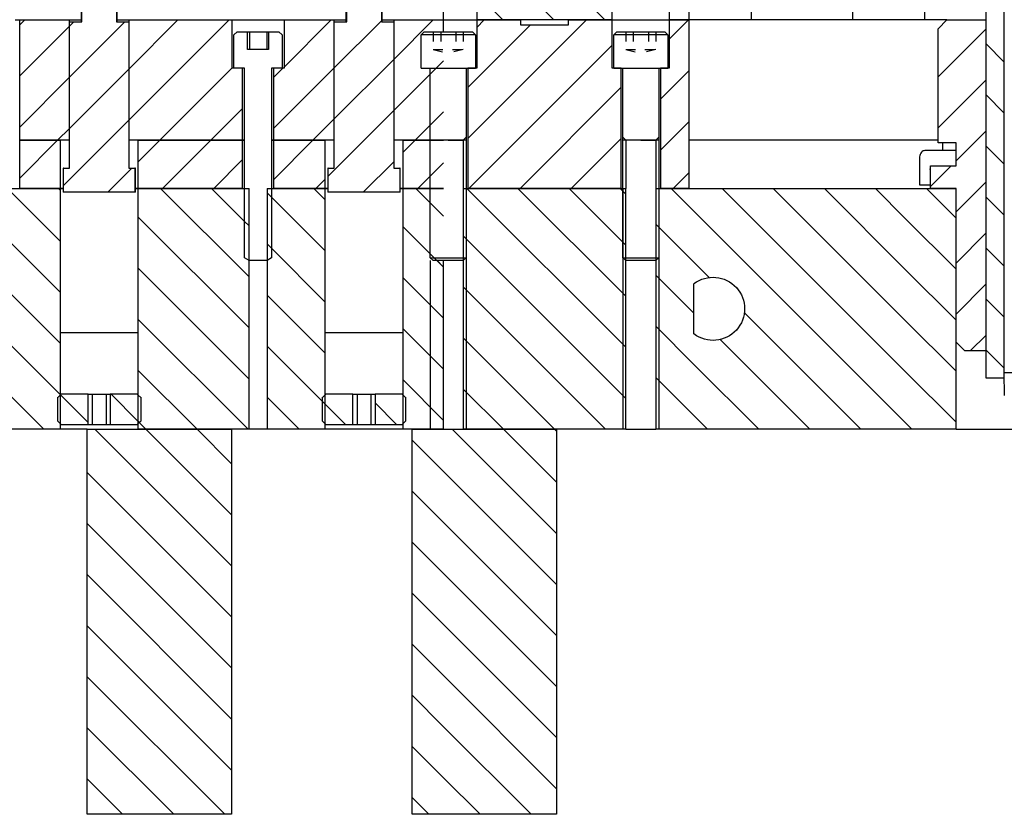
# Model space of a CAD drawing. Header units: inches. Extents: x 3 to 351, y 4 to 271.
# Tile 421 of 530: x 309 to 319, y 111 to 119. Entities that reach past the tile are written whole.
import ezdxf

# ---------------------------------------------------------------- set-up
doc = ezdxf.new("R2010")
doc.units = ezdxf.units.IN
doc.header["$LTSCALE"] = 0.5
doc.header["$MEASUREMENT"] = 0
doc.linetypes.add('HIDDEN', pattern=[0.225, 0.15, -0.075])
doc.layers.add('MFB', color=7, linetype='Continuous')

msp = doc.modelspace()

# ---------------------------------------------------------------- linework, layer by layer
at = {"layer": 'MFB', "color": 9, "linetype": 'Continuous'}
for p, q in [((315.938, 122.412), (315.938, 119.064)), ((315.064, 119.064), (313.641, 120.487)), ((315.064, 119.064), (313.641, 120.487)), ((314.533, 119.064), (313.641, 119.957)), ((314.533, 119.064), (313.641, 119.957)), ((313.734, 119.564), (313.734, 119.064)), ((315.141, 119.064), (315.141, 119.564)), ((315.734, 119.564), (315.734, 119.064)), ((309.625, 119.294), (309.625, 119.044)), ((309.633, 119.044), (309.633, 119.294)), ((309.993, 119.294), (309.993, 119.044)), ((310, 119.044), (310, 119.294)), ((312.375, 119.294), (312.375, 119.044)), ((312.383, 119.044), (312.383, 119.294)), ((312.743, 119.294), (312.743, 119.044)), ((312.75, 119.044), (312.75, 119.294)), ((314.003, 119.064), (313.734, 119.333)), ((314.003, 119.064), (313.734, 119.333)), ((313.389, 119.064), (313.389, 119.189)), ((316.588, 119.064), (316.588, 119.162)), ((317.638, 119.162), (317.638, 119.064)), ((318.388, 119.064), (318.388, 119.162)), ((309.04, 119.064), (308.988, 119.012)), ((309.04, 119.064), (308.988, 119.012)), ((308.988, 117.814), (308.988, 119.064)), ((308.988, 119.064), (309.504, 119.064)), ((309.504, 119.064), (309.57, 119.064)), ((309.504, 117.814), (309.504, 119.064)), ((310.08, 119.044), (309.504, 118.468)), ((309.55, 119.044), (309.504, 118.999)), ((310.08, 119.044), (309.504, 118.468)), ((309.55, 119.044), (309.504, 118.999)), ((309.504, 117.524), (309.504, 119.044)), ((309.504, 119.044), (309.633, 119.044)), ((309.993, 119.044), (310.121, 119.044)), ((310.055, 119.064), (310.121, 119.064)), ((311.161, 119.064), (310.121, 118.024)), ((310.63, 119.064), (310.121, 118.554)), ((311.161, 119.064), (310.121, 118.024)), ((310.63, 119.064), (310.121, 118.554)), ((310.121, 119.064), (310.121, 117.814)), ((310.121, 119.064), (311.193, 119.064)), ((310.121, 119.044), (310.121, 117.524)), ((311.193, 118.564), (311.193, 119.064)), ((311.193, 119.064), (311.732, 119.064)), ((312.221, 119.064), (311.732, 118.574)), ((312.221, 119.064), (311.732, 118.574)), ((311.732, 119.064), (311.732, 118.564)), ((311.732, 119.064), (312.254, 119.064)), ((312.254, 119.064), (312.32, 119.064)), ((312.254, 117.814), (312.254, 119.064)), ((312.743, 119.055), (312.254, 118.567)), ((312.743, 119.055), (312.254, 118.567)), ((312.254, 117.524), (312.254, 119.044)), ((312.254, 119.044), (312.383, 119.044)), ((312.743, 119.044), (312.871, 119.044)), ((312.805, 119.064), (312.871, 119.064)), ((313.282, 119.064), (312.871, 118.652)), ((313.282, 119.064), (312.871, 118.652)), ((312.871, 119.064), (312.871, 117.814)), ((312.871, 119.064), (313.389, 119.064)), ((312.871, 119.044), (312.871, 117.524)), ((313.389, 119.064), (313.734, 119.064)), ((313.389, 119.064), (313.734, 119.064)), ((313.389, 118.939), (313.389, 119.064)), ((314.873, 119.064), (313.641, 117.832)), ((314.873, 119.064), (313.641, 117.832)), ((313.812, 119.064), (313.734, 118.986)), ((313.812, 119.064), (313.734, 118.986)), ((315.141, 119.064), (313.734, 119.064)), ((313.734, 119.064), (313.734, 118.564)), ((313.734, 119.064), (314.188, 119.064)), ((314.188, 119.064), (314.188, 119.014)), ((314.688, 119.014), (314.688, 119.064)), ((314.688, 119.064), (315.141, 119.064)), ((315.141, 119.064), (315.734, 119.064)), ((315.141, 119.064), (315.734, 119.064)), ((315.141, 118.564), (315.141, 119.064)), ((315.934, 119.064), (315.734, 118.865)), ((315.934, 119.064), (315.734, 118.865)), ((315.938, 119.064), (315.734, 119.064)), ((315.734, 119.064), (315.734, 118.564)), ((315.734, 119.064), (315.938, 119.064)), ((318.617, 119.064), (315.938, 119.064)), ((315.938, 119.064), (315.938, 117.314)), ((309.504, 118.999), (308.988, 118.482)), ((309.504, 118.999), (308.988, 118.482)), ((314.293, 119.014), (313.641, 118.362)), ((314.293, 119.014), (313.641, 118.362)), ((314.188, 119.014), (314.688, 119.014)), ((315.141, 118.801), (313.653, 117.314)), ((315.141, 118.801), (313.653, 117.314)), ((312.871, 118.652), (312.254, 118.036)), ((312.871, 118.652), (312.254, 118.036)), ((313.389, 118.64), (312.871, 118.122)), ((310.121, 118.554), (309.504, 117.938)), ((310.121, 118.554), (309.504, 117.938)), ((311.193, 118.566), (310.441, 117.814)), ((311.193, 118.566), (310.441, 117.814)), ((311.302, 118.564), (311.193, 118.564)), ((311.302, 117.814), (311.302, 118.564)), ((312.254, 118.567), (311.623, 117.935)), ((312.254, 118.567), (311.623, 117.935)), ((311.721, 118.564), (311.623, 118.465)), ((311.721, 118.564), (311.623, 118.465)), ((311.623, 118.564), (311.623, 117.814)), ((311.732, 118.564), (311.623, 118.564)), ((313.641, 118.564), (313.641, 117.314)), ((313.734, 118.564), (313.641, 118.564)), ((315.234, 118.564), (315.141, 118.564)), ((315.234, 117.314), (315.234, 118.564)), ((315.641, 118.564), (315.641, 117.314)), ((315.734, 118.564), (315.641, 118.564)), ((315.938, 118.537), (315.641, 118.241)), ((315.938, 118.537), (315.641, 118.241)), ((309.504, 118.468), (308.988, 117.951)), ((309.504, 118.468), (308.988, 117.951)), ((313.25, 118.502), (312.871, 118.122)), ((315.234, 118.365), (314.184, 117.314)), ((315.234, 118.365), (314.184, 117.314)), ((311.302, 118.145), (310.971, 117.814)), ((311.302, 118.145), (310.971, 117.814)), ((312.871, 118.122), (312.191, 117.443)), ((312.871, 118.122), (312.191, 117.443)), ((310.121, 118.024), (309.441, 117.344)), ((310.121, 118.024), (309.441, 117.344)), ((312.254, 118.036), (312.032, 117.814)), ((312.254, 118.036), (312.032, 117.814)), ((313.389, 118.11), (313.093, 117.814)), ((309.504, 117.938), (309.38, 117.814)), ((309.504, 117.938), (309.38, 117.814)), ((313.25, 117.971), (313.093, 117.814)), ((315.938, 118.007), (315.641, 117.71)), ((315.938, 118.007), (315.641, 117.71)), ((315.234, 117.834), (314.714, 117.314)), ((315.234, 117.834), (314.714, 117.314)), ((309.38, 117.814), (308.988, 117.421)), ((309.38, 117.814), (308.988, 117.421)), ((308.988, 117.314), (308.988, 117.814)), ((308.988, 117.814), (309.41, 117.814)), ((309.504, 117.814), (308.988, 117.814)), ((309.41, 117.314), (309.41, 117.814)), ((309.5, 117.814), (309.5, 117.524)), ((311.302, 117.814), (310.121, 117.814)), ((310.125, 117.524), (310.125, 117.814)), ((310.441, 117.814), (310.215, 117.588)), ((310.441, 117.814), (310.215, 117.588)), ((310.215, 117.814), (310.215, 117.314)), ((310.215, 117.814), (311.302, 117.814)), ((310.971, 117.814), (310.471, 117.314)), ((310.971, 117.814), (310.471, 117.314)), ((311.302, 117.314), (311.302, 117.814)), ((311.323, 117.814), (311.302, 117.814)), ((311.302, 117.814), (311.323, 117.814)), ((311.623, 117.814), (311.602, 117.814)), ((311.602, 117.814), (311.623, 117.814)), ((312.032, 117.814), (311.623, 117.404)), ((312.032, 117.814), (311.623, 117.404)), ((311.623, 117.814), (311.623, 117.314)), ((311.623, 117.814), (312.16, 117.814)), ((312.254, 117.814), (311.623, 117.814)), ((312.16, 117.314), (312.16, 117.814)), ((312.25, 117.814), (312.25, 117.524)), ((313.389, 117.814), (312.871, 117.814)), ((312.875, 117.524), (312.875, 117.814)), ((313.093, 117.814), (312.965, 117.687)), ((313.093, 117.814), (312.965, 117.687)), ((312.965, 117.814), (312.965, 117.314)), ((312.965, 117.814), (313.389, 117.814)), ((318.525, 117.814), (315.938, 117.814)), ((318.525, 117.814), (315.938, 117.814)), ((311.302, 117.615), (311.002, 117.314)), ((311.302, 117.615), (311.002, 117.314)), ((309.438, 117.524), (309.438, 117.274)), ((309.441, 117.524), (309.438, 117.524)), ((309.441, 117.274), (309.441, 117.524)), ((309.441, 117.524), (309.504, 117.524)), ((310.151, 117.524), (309.901, 117.274)), ((310.151, 117.524), (309.901, 117.274)), ((310.121, 117.524), (310.184, 117.524)), ((310.184, 117.524), (310.184, 117.274)), ((310.188, 117.524), (310.184, 117.524)), ((310.188, 117.274), (310.188, 117.524)), ((312.188, 117.524), (312.188, 117.274)), ((312.191, 117.524), (312.188, 117.524)), ((312.191, 117.274), (312.191, 117.524)), ((312.191, 117.524), (312.254, 117.524)), ((312.871, 117.592), (312.553, 117.274)), ((312.871, 117.592), (312.553, 117.274)), ((312.871, 117.524), (312.934, 117.524)), ((312.934, 117.524), (312.934, 117.274)), ((312.938, 117.524), (312.934, 117.524)), ((312.938, 117.274), (312.938, 117.524)), ((313.389, 117.58), (313.123, 117.314)), ((312.16, 117.411), (312.062, 117.314)), ((312.16, 117.411), (312.062, 117.314)), ((313.25, 117.441), (313.123, 117.314)), ((315.938, 117.477), (315.775, 117.314)), ((315.938, 117.477), (315.775, 117.314)), ((309.41, 117.314), (308.988, 117.314)), ((309.438, 117.314), (309.41, 117.314)), ((310.215, 117.314), (310.188, 117.314)), ((311.302, 117.314), (310.215, 117.314)), ((312.16, 117.314), (311.623, 117.314)), ((312.188, 117.314), (312.16, 117.314)), ((312.965, 117.314), (312.938, 117.314)), ((313.389, 117.314), (312.965, 117.314)), ((315.234, 117.314), (313.641, 117.314)), ((315.938, 117.314), (315.641, 117.314)), ((310.188, 117.274), (309.438, 117.274)), ((312.938, 117.274), (312.188, 117.274)), ((309.688, 110.814), (309.688, 114.814)), ((309.688, 114.814), (311.188, 114.814)), ((311.188, 113.394), (309.768, 114.814)), ((311.188, 113.394), (309.768, 114.814)), ((311.188, 113.925), (310.298, 114.814)), ((311.188, 113.925), (310.298, 114.814)), ((311.188, 114.455), (310.828, 114.814)), ((311.188, 114.455), (310.828, 114.814)), ((311.188, 114.814), (311.188, 110.814)), ((313.063, 110.814), (313.063, 114.814)), ((313.063, 114.814), (313.389, 114.814)), ((313.389, 114.814), (314.563, 114.814)), ((314.563, 113.732), (313.48, 114.814)), ((314.563, 113.732), (313.48, 114.814)), ((314.563, 114.262), (314.01, 114.814)), ((314.563, 114.262), (314.01, 114.814)), ((314.563, 114.792), (314.541, 114.814)), ((314.563, 114.792), (314.541, 114.814)), ((314.563, 114.814), (314.563, 110.814)), ((313.389, 114.375), (313.063, 114.701)), ((313.389, 114.375), (313.063, 114.701)), ((311.188, 112.864), (309.688, 114.364)), ((311.188, 112.864), (309.688, 114.364)), ((314.563, 113.201), (313.389, 114.375)), ((314.563, 113.201), (313.389, 114.375)), ((313.389, 113.845), (313.063, 114.171)), ((313.389, 113.845), (313.063, 114.171)), ((311.188, 112.334), (309.688, 113.834)), ((311.188, 112.334), (309.688, 113.834)), ((314.563, 112.671), (313.389, 113.845)), ((314.563, 112.671), (313.389, 113.845)), ((313.389, 113.314), (313.063, 113.641)), ((313.389, 113.314), (313.063, 113.641)), ((311.188, 111.803), (309.688, 113.303)), ((311.188, 111.803), (309.688, 113.303)), ((314.563, 112.141), (313.389, 113.314)), ((314.563, 112.141), (313.389, 113.314)), ((313.389, 112.784), (313.063, 113.11)), ((313.389, 112.784), (313.063, 113.11)), ((311.188, 111.273), (309.688, 112.773)), ((311.188, 111.273), (309.688, 112.773)), ((314.563, 111.61), (313.389, 112.784)), ((314.563, 111.61), (313.389, 112.784)), ((313.389, 112.254), (313.063, 112.58)), ((313.389, 112.254), (313.063, 112.58)), ((311.116, 110.814), (309.688, 112.243)), ((311.116, 110.814), (309.688, 112.243)), ((314.563, 111.08), (313.389, 112.254)), ((314.563, 111.08), (313.389, 112.254)), ((313.389, 111.723), (313.063, 112.05)), ((313.389, 111.723), (313.063, 112.05)), ((310.586, 110.814), (309.688, 111.712)), ((310.586, 110.814), (309.688, 111.712)), ((314.298, 110.814), (313.389, 111.723)), ((314.298, 110.814), (313.389, 111.723)), ((313.389, 111.193), (313.063, 111.519)), ((313.389, 111.193), (313.063, 111.519)), ((310.055, 110.814), (309.688, 111.182)), ((310.055, 110.814), (309.688, 111.182)), ((313.768, 110.814), (313.389, 111.193)), ((313.768, 110.814), (313.389, 111.193)), ((313.237, 110.814), (313.063, 110.989)), ((313.237, 110.814), (313.063, 110.989)), ((311.188, 110.814), (309.688, 110.814)), ((313.389, 110.814), (313.063, 110.814)), ((314.563, 110.814), (313.389, 110.814))]:
    msp.add_line(p, q, dxfattribs=at)
at = {"layer": 'MFB', "color": 136, "linetype": 'Continuous'}
for p, q in [((319.213, 115.398), (319.213, 122.176)), ((318.525, 118.972), (318.617, 119.064)), ((318.525, 118.972), (318.617, 119.064)), ((318.617, 119.064), (319.025, 119.064)), ((318.617, 119.064), (319.025, 119.064)), ((319.025, 115.627), (319.025, 119.064)), ((319.025, 115.627), (319.025, 119.064)), ((319.025, 118.973), (318.525, 118.473)), ((319.025, 118.973), (318.525, 118.473)), ((319.025, 118.973), (318.525, 118.473)), ((319.025, 118.973), (318.525, 118.473)), ((318.525, 117.786), (318.525, 118.972)), ((318.525, 117.786), (318.525, 118.972)), ((319.025, 118.443), (318.525, 117.943)), ((319.025, 118.443), (318.525, 117.943)), ((319.025, 118.443), (318.525, 117.943)), ((319.025, 118.443), (318.525, 117.943)), ((319.025, 117.913), (318.713, 117.6)), ((319.025, 117.913), (318.713, 117.6)), ((319.025, 117.913), (318.713, 117.6)), ((319.025, 117.913), (318.713, 117.6)), ((318.713, 117.786), (318.525, 117.786)), ((318.713, 117.786), (318.525, 117.786)), ((318.713, 117.55), (318.713, 117.786)), ((318.713, 117.55), (318.713, 117.786)), ((318.662, 117.55), (318.446, 117.334)), ((318.662, 117.55), (318.446, 117.334)), ((318.662, 117.55), (318.446, 117.334)), ((318.662, 117.55), (318.446, 117.334)), ((318.446, 117.314), (318.446, 117.55)), ((318.446, 117.55), (318.713, 117.55)), ((318.446, 117.314), (318.446, 117.55)), ((318.446, 117.55), (318.713, 117.55)), ((318.713, 117.314), (318.446, 117.314)), ((318.713, 117.314), (318.446, 117.314)), ((319.025, 117.382), (318.713, 117.07)), ((319.025, 117.382), (318.713, 117.07)), ((319.025, 117.382), (318.713, 117.07)), ((319.025, 117.382), (318.713, 117.07)), ((318.713, 115.718), (318.713, 117.314)), ((318.713, 115.718), (318.713, 117.314)), ((319.025, 116.852), (318.713, 116.539)), ((319.025, 116.852), (318.713, 116.539)), ((319.025, 116.852), (318.713, 116.539)), ((319.025, 116.852), (318.713, 116.539)), ((319.025, 116.322), (318.713, 116.009)), ((319.025, 116.322), (318.713, 116.009)), ((319.025, 116.322), (318.713, 116.009)), ((319.025, 116.322), (318.713, 116.009)), ((319.025, 115.791), (318.86, 115.627)), ((319.025, 115.791), (318.86, 115.627)), ((319.025, 115.791), (318.86, 115.627)), ((319.025, 115.791), (318.86, 115.627)), ((318.804, 115.627), (318.713, 115.718)), ((318.804, 115.627), (318.713, 115.718)), ((319.025, 115.627), (318.804, 115.627)), ((319.025, 115.627), (318.804, 115.627)), ((319.214, 115.162), (319.213, 115.398)), ((320.963, 115.398), (319.213, 115.398))]:
    msp.add_line(p, q, dxfattribs=at)
at = {"layer": 'MFB', "color": 96, "linetype": 'Continuous'}
for p, q in [((319.025, 115.345), (319.025, 119.345)), ((319.025, 115.345), (319.025, 119.345)), ((319.213, 115.345), (319.213, 119.345)), ((319.213, 115.345), (319.213, 119.345)), ((319.213, 118.627), (319.025, 118.815)), ((319.213, 118.627), (319.025, 118.815)), ((319.213, 118.627), (319.025, 118.815)), ((319.213, 118.627), (319.025, 118.815)), ((319.213, 118.097), (319.025, 118.285)), ((319.213, 118.097), (319.025, 118.285)), ((319.213, 118.097), (319.025, 118.285)), ((319.213, 118.097), (319.025, 118.285)), ((319.213, 117.567), (319.025, 117.754)), ((319.213, 117.567), (319.025, 117.754)), ((319.213, 117.567), (319.025, 117.754)), ((319.213, 117.567), (319.025, 117.754)), ((318.446, 117.511), (318.443, 117.511)), ((318.446, 117.511), (318.443, 117.511)), ((319.213, 117.036), (319.025, 117.224)), ((319.213, 117.036), (319.025, 117.224)), ((319.213, 117.036), (319.025, 117.224)), ((319.213, 117.036), (319.025, 117.224)), ((319.213, 116.506), (319.025, 116.694)), ((319.213, 116.506), (319.025, 116.694)), ((319.213, 116.506), (319.025, 116.694)), ((319.213, 116.506), (319.025, 116.694)), ((319.213, 115.976), (319.025, 116.163)), ((319.213, 115.976), (319.025, 116.163)), ((319.213, 115.976), (319.025, 116.163)), ((319.213, 115.976), (319.025, 116.163)), ((310.215, 115.814), (309.41, 115.814)), ((312.965, 115.814), (312.16, 115.814)), ((319.213, 115.446), (319.025, 115.633)), ((319.213, 115.446), (319.025, 115.633)), ((319.213, 115.446), (319.025, 115.633)), ((319.213, 115.446), (319.025, 115.633)), ((319.213, 115.345), (319.025, 115.345)), ((319.213, 115.345), (319.025, 115.345)), ((319.213, 115.345), (319.213, 115.345)), ((319.213, 115.345), (319.213, 115.345))]:
    msp.add_line(p, q, dxfattribs=at)
at = {"layer": 'MFB', "color": 30, "linetype": 'Continuous'}
for p, q in [((308.938, 119.064), (308.988, 119.064)), ((308.938, 119.064), (308.988, 119.064)), ((309.57, 119.064), (309.625, 119.064)), ((310, 119.064), (310.055, 119.064)), ((312.32, 119.064), (312.375, 119.064)), ((312.75, 119.064), (312.805, 119.064)), ((309.41, 115.172), (309.378, 115.141)), ((309.411, 115.177), (309.41, 115.175)), ((309.414, 115.177), (309.41, 115.172)), ((309.698, 114.883), (309.41, 115.172)), ((309.698, 114.883), (309.41, 115.172)), ((309.414, 115.177), (309.411, 115.177)), ((309.698, 115.177), (309.414, 115.177)), ((309.698, 114.864), (309.698, 115.177)), ((309.698, 115.177), (309.74, 115.177)), ((309.74, 115.177), (309.74, 114.864)), ((309.74, 115.177), (309.885, 115.177)), ((309.885, 115.177), (309.885, 114.864)), ((309.885, 115.177), (309.927, 115.177)), ((309.927, 115.177), (309.927, 114.864)), ((310.211, 115.177), (309.927, 115.177)), ((310.215, 114.897), (309.936, 115.177)), ((310.215, 114.897), (309.936, 115.177)), ((310.214, 115.177), (310.211, 115.177)), ((310.215, 115.172), (310.211, 115.177)), ((310.215, 115.175), (310.214, 115.177)), ((310.247, 115.141), (310.215, 115.172)), ((312.16, 115.172), (312.128, 115.141)), ((312.164, 115.177), (312.16, 115.172)), ((312.161, 115.177), (312.16, 115.175)), ((312.164, 115.177), (312.161, 115.177)), ((312.448, 115.177), (312.164, 115.177)), ((312.448, 114.864), (312.448, 115.177)), ((312.448, 115.177), (312.49, 115.177)), ((312.49, 115.177), (312.49, 114.864)), ((312.49, 115.177), (312.635, 115.177)), ((312.635, 115.177), (312.635, 114.864)), ((312.635, 115.177), (312.677, 115.177)), ((312.961, 115.177), (312.677, 115.177)), ((312.677, 115.177), (312.677, 114.864)), ((312.965, 115.172), (312.961, 115.177)), ((312.964, 115.177), (312.961, 115.177)), ((312.965, 115.175), (312.964, 115.177)), ((312.997, 115.141), (312.965, 115.172)), ((309.378, 115.141), (309.375, 115.141)), ((309.378, 115.141), (309.378, 114.9)), ((310.25, 115.141), (310.247, 115.141)), ((310.247, 114.9), (310.247, 115.141)), ((312.128, 115.141), (312.125, 115.141)), ((312.128, 115.141), (312.128, 114.9)), ((312.16, 115.074), (312.128, 115.105)), ((312.16, 115.074), (312.128, 115.105)), ((312.369, 114.864), (312.16, 115.074)), ((312.369, 114.864), (312.16, 115.074)), ((312.9, 114.864), (312.677, 115.087)), ((312.9, 114.864), (312.677, 115.087)), ((312.997, 114.9), (312.997, 115.141)), ((313, 115.141), (312.997, 115.141)), ((309.378, 114.9), (309.375, 114.9)), ((309.378, 114.9), (309.41, 114.868)), ((309.41, 114.868), (309.414, 114.864)), ((309.41, 114.865), (309.411, 114.864)), ((309.414, 114.864), (309.411, 114.864)), ((309.414, 114.864), (309.698, 114.864)), ((309.698, 114.864), (309.74, 114.864)), ((309.74, 114.864), (309.885, 114.864)), ((309.885, 114.864), (309.927, 114.864)), ((309.927, 114.864), (310.211, 114.864)), ((310.211, 114.864), (310.215, 114.868)), ((310.214, 114.864), (310.211, 114.864)), ((310.214, 114.864), (310.215, 114.865)), ((310.215, 114.868), (310.247, 114.9)), ((310.23, 114.883), (310.215, 114.897)), ((310.23, 114.883), (310.215, 114.897)), ((310.25, 114.9), (310.247, 114.9)), ((312.128, 114.9), (312.125, 114.9)), ((312.128, 114.9), (312.16, 114.868)), ((312.16, 114.868), (312.164, 114.864)), ((312.16, 114.865), (312.161, 114.864)), ((312.164, 114.864), (312.161, 114.864)), ((312.164, 114.864), (312.448, 114.864)), ((312.448, 114.864), (312.49, 114.864)), ((312.49, 114.864), (312.635, 114.864)), ((312.635, 114.864), (312.677, 114.864)), ((312.677, 114.864), (312.961, 114.864)), ((312.961, 114.864), (312.965, 114.868)), ((312.964, 114.864), (312.961, 114.864)), ((312.964, 114.864), (312.965, 114.865)), ((312.965, 114.868), (312.997, 114.9)), ((313, 114.9), (312.997, 114.9))]:
    msp.add_line(p, q, dxfattribs=at)
at = {"layer": 'MFB', "color": 132, "linetype": 'Continuous'}
for p, q in [((311.211, 118.908), (311.246, 118.939)), ((311.211, 118.564), (311.211, 118.908)), ((311.246, 118.939), (311.354, 118.939)), ((311.354, 118.757), (311.354, 118.939)), ((311.354, 118.939), (311.372, 118.939)), ((311.372, 118.939), (311.372, 118.757)), ((311.372, 118.939), (311.553, 118.939)), ((311.553, 118.939), (311.553, 118.757)), ((311.553, 118.939), (311.571, 118.939)), ((311.571, 118.939), (311.571, 118.757)), ((311.571, 118.939), (311.679, 118.939)), ((311.679, 118.939), (311.714, 118.908)), ((311.714, 118.908), (311.714, 118.564)), ((313.156, 118.908), (313.188, 118.939)), ((313.719, 118.908), (313.156, 118.908)), ((313.156, 118.564), (313.156, 118.908)), ((313.188, 118.939), (313.688, 118.939)), ((313.688, 118.939), (313.719, 118.908)), ((313.719, 118.908), (313.719, 118.564)), ((315.156, 118.908), (315.188, 118.939)), ((315.719, 118.908), (315.156, 118.908)), ((315.156, 118.564), (315.156, 118.908)), ((315.188, 118.939), (315.688, 118.939)), ((315.688, 118.939), (315.719, 118.908)), ((315.719, 118.908), (315.719, 118.564)), ((311.571, 118.757), (311.354, 118.757)), ((311.323, 118.564), (311.211, 118.564)), ((311.323, 117.814), (311.323, 118.564)), ((311.714, 118.564), (311.602, 118.564)), ((311.602, 118.564), (311.602, 117.814)), ((313.156, 118.564), (313.719, 118.564)), ((313.25, 117.814), (313.25, 118.564)), ((313.625, 118.564), (313.625, 117.814)), ((315.156, 118.564), (315.719, 118.564)), ((315.25, 117.814), (315.25, 118.564)), ((315.625, 118.564), (315.625, 117.814)), ((311.323, 116.595), (311.323, 117.814)), ((311.602, 117.814), (311.602, 116.595)), ((313.625, 117.814), (313.25, 117.814)), ((313.25, 116.595), (313.25, 117.814)), ((313.625, 117.814), (313.625, 116.595)), ((315.625, 117.814), (315.25, 117.814)), ((315.25, 116.595), (315.25, 117.814)), ((315.625, 117.814), (315.625, 116.595)), ((318.572, 117.786), (318.572, 117.708)), ((318.572, 117.786), (318.572, 117.708)), ((311.369, 116.564), (311.323, 116.595)), ((311.602, 116.595), (311.556, 116.564)), ((313.25, 116.595), (313.625, 116.595)), ((313.281, 116.564), (313.25, 116.595)), ((313.625, 116.595), (313.594, 116.564)), ((315.281, 116.564), (315.25, 116.595)), ((315.25, 116.595), (315.625, 116.595)), ((315.625, 116.595), (315.594, 116.564)), ((311.556, 116.564), (311.369, 116.564)), ((313.594, 116.564), (313.281, 116.564)), ((315.594, 116.564), (315.281, 116.564))]:
    msp.add_line(p, q, dxfattribs=at)
at = {"layer": 'MFB', "color": 254, "linetype": 'HIDDEN'}
for p, q in [((313.281, 118.939), (313.281, 118.757)), ((313.359, 118.939), (313.359, 118.757)), ((313.516, 118.939), (313.516, 118.757)), ((313.594, 118.939), (313.594, 118.757)), ((315.281, 118.939), (315.281, 118.757)), ((315.359, 118.939), (315.359, 118.757)), ((315.516, 118.939), (315.516, 118.757)), ((315.594, 118.939), (315.594, 118.757)), ((313.281, 118.757), (313.594, 118.757)), ((313.281, 118.757), (313.438, 118.718)), ((313.594, 118.757), (313.438, 118.718)), ((315.281, 118.757), (315.594, 118.757)), ((315.281, 118.757), (315.438, 118.718)), ((315.594, 118.757), (315.438, 118.718))]:
    msp.add_line(p, q, dxfattribs=at)
at = {"layer": 'MFB', "color": 2, "linetype": 'Continuous'}
for p, q in [((313.625, 117.845), (313.594, 117.814)), ((315.25, 117.845), (315.281, 117.814)), ((315.625, 117.845), (315.594, 117.814)), ((313.438, 117.814), (313.594, 117.814)), ((313.594, 117.814), (313.594, 117.314)), ((315.281, 117.814), (315.281, 117.314)), ((315.438, 117.814), (315.281, 117.814)), ((315.438, 117.814), (315.594, 117.814)), ((315.594, 117.814), (315.594, 117.314)), ((318.333, 117.642), (318.332, 117.629)), ((318.333, 117.642), (318.332, 117.629)), ((318.332, 117.629), (318.332, 117.353)), ((318.332, 117.629), (318.332, 117.353)), ((318.335, 117.656), (318.333, 117.642)), ((318.335, 117.656), (318.333, 117.642)), ((318.339, 117.668), (318.335, 117.656)), ((318.339, 117.668), (318.335, 117.656)), ((318.345, 117.679), (318.339, 117.668)), ((318.345, 117.679), (318.339, 117.668)), ((318.352, 117.689), (318.345, 117.679)), ((318.352, 117.689), (318.345, 117.679)), ((318.36, 117.697), (318.352, 117.689)), ((318.36, 117.697), (318.352, 117.689)), ((318.369, 117.703), (318.36, 117.697)), ((318.369, 117.703), (318.36, 117.697)), ((318.378, 117.706), (318.369, 117.703)), ((318.378, 117.706), (318.369, 117.703)), ((318.388, 117.708), (318.378, 117.706)), ((318.388, 117.708), (318.378, 117.706)), ((318.713, 117.708), (318.388, 117.708)), ((318.713, 117.708), (318.388, 117.708)), ((318.443, 117.511), (318.444, 117.517)), ((318.443, 117.511), (318.444, 117.517)), ((318.443, 117.511), (318.443, 117.353)), ((318.443, 117.511), (318.443, 117.353)), ((318.444, 117.517), (318.445, 117.524)), ((318.444, 117.517), (318.445, 117.524)), ((318.445, 117.524), (318.446, 117.528)), ((318.445, 117.524), (318.446, 117.528)), ((313.625, 117.314), (313.625, 114.814)), ((315.25, 117.314), (315.25, 114.814)), ((315.625, 117.314), (315.625, 114.814)), ((318.332, 117.353), (318.443, 117.353)), ((318.332, 117.353), (318.443, 117.353)), ((318.443, 117.353), (318.446, 117.353)), ((318.443, 117.353), (318.446, 117.353)), ((313.25, 116.564), (313.25, 114.814))]:
    msp.add_line(p, q, dxfattribs=at)
at = {"layer": 'MFB', "color": 254, "linetype": 'Continuous'}
for p, q in [((308.832, 117.314), (309.41, 117.314)), ((309.41, 116.763), (308.859, 117.314)), ((309.41, 116.763), (308.859, 117.314)), ((309.41, 117.293), (309.389, 117.314)), ((309.41, 117.293), (309.389, 117.314)), ((309.41, 117.314), (309.438, 117.314)), ((309.41, 115.814), (309.41, 117.314)), ((310.188, 117.314), (310.215, 117.314)), ((310.215, 117.314), (310.215, 115.814)), ((310.215, 117.314), (311.369, 117.314)), ((311.369, 116.395), (310.45, 117.314)), ((311.369, 116.395), (310.45, 117.314)), ((311.323, 116.971), (310.98, 117.314)), ((311.323, 116.971), (310.98, 117.314)), ((311.369, 114.814), (311.369, 117.314)), ((311.556, 117.314), (311.556, 114.814)), ((311.556, 117.314), (312.16, 117.314)), ((312.16, 117.195), (312.041, 117.314)), ((312.16, 117.195), (312.041, 117.314)), ((312.16, 115.814), (312.16, 117.314)), ((312.16, 117.314), (312.188, 117.314)), ((312.938, 117.314), (312.965, 117.314)), ((312.965, 117.314), (312.965, 115.814)), ((312.965, 117.314), (313.389, 117.314)), ((313.389, 117.027), (313.101, 117.314)), ((313.25, 117.165), (313.101, 117.314)), ((313.594, 117.314), (313.594, 114.814)), ((313.594, 117.314), (315.281, 117.314)), ((315.281, 115.664), (313.632, 117.314)), ((315.281, 115.664), (313.632, 117.314)), ((315.281, 116.195), (314.162, 117.314)), ((315.281, 116.195), (314.162, 117.314)), ((315.25, 116.756), (314.692, 117.314)), ((315.25, 116.756), (314.692, 117.314)), ((315.25, 117.287), (315.223, 117.314)), ((315.25, 117.287), (315.223, 117.314)), ((315.281, 114.814), (315.281, 117.314)), ((315.594, 117.314), (315.594, 114.814)), ((315.594, 117.314), (315.989, 117.314)), ((315.989, 117.078), (315.753, 117.314)), ((315.989, 117.078), (315.753, 117.314)), ((315.989, 117.314), (318.188, 117.314)), ((318.188, 115.409), (316.283, 117.314)), ((318.188, 115.409), (316.283, 117.314)), ((318.188, 115.939), (316.814, 117.314)), ((318.188, 115.939), (316.814, 117.314)), ((318.188, 116.47), (317.344, 117.314)), ((318.188, 116.47), (317.344, 117.314)), ((318.188, 117), (317.874, 117.314)), ((318.188, 117), (317.874, 117.314)), ((318.188, 117.314), (318.713, 117.314)), ((318.713, 117.006), (318.405, 117.314)), ((318.713, 117.006), (318.405, 117.314)), ((318.713, 114.814), (318.713, 117.314)), ((311.602, 117.222), (311.556, 117.268)), ((311.602, 117.222), (311.556, 117.268)), ((312.16, 116.665), (311.602, 117.222)), ((312.16, 116.665), (311.602, 117.222)), ((315.281, 117.255), (315.25, 117.287)), ((311.369, 115.865), (310.215, 117.018)), ((311.369, 115.865), (310.215, 117.018)), ((318.188, 114.879), (315.989, 117.078)), ((318.188, 114.879), (315.989, 117.078)), ((318.713, 116.476), (318.188, 117)), ((318.713, 116.476), (318.188, 117)), ((311.369, 116.925), (311.323, 116.971)), ((311.369, 116.925), (311.323, 116.971)), ((313.389, 116.496), (312.965, 116.92)), ((313.25, 116.635), (312.965, 116.92)), ((315.625, 116.912), (315.594, 116.943)), ((315.989, 116.547), (315.625, 116.912)), ((315.989, 116.547), (315.625, 116.912)), ((309.41, 116.233), (308.832, 116.811)), ((309.41, 116.233), (308.832, 116.811)), ((313.625, 116.79), (313.594, 116.822)), ((311.602, 116.692), (311.556, 116.738)), ((311.602, 116.692), (311.556, 116.738)), ((312.16, 116.134), (311.602, 116.692)), ((312.16, 116.134), (311.602, 116.692)), ((315.281, 115.134), (313.625, 116.79)), ((315.281, 115.134), (313.625, 116.79)), ((315.281, 116.725), (315.25, 116.756)), ((311.369, 115.334), (310.215, 116.488)), ((311.369, 115.334), (310.215, 116.488)), ((313.389, 116.496), (313.321, 116.564)), ((313.389, 114.814), (313.389, 116.564)), ((316.147, 116.39), (315.989, 116.547)), ((316.147, 116.39), (315.989, 116.547)), ((313.389, 115.966), (312.965, 116.389)), ((313.389, 115.966), (312.965, 116.389)), ((315.989, 116.017), (315.594, 116.413)), ((315.989, 116.017), (315.594, 116.413)), ((318.713, 115.946), (318.188, 116.47)), ((318.713, 115.946), (318.188, 116.47)), ((315.071, 114.814), (313.594, 116.291)), ((315.071, 114.814), (313.594, 116.291)), ((315.989, 115.803), (315.989, 116.325)), ((309.41, 115.702), (308.832, 116.28)), ((309.41, 115.702), (308.832, 116.28)), ((312.16, 115.604), (311.556, 116.207)), ((312.16, 115.604), (311.556, 116.207)), ((317.723, 114.814), (316.513, 116.024)), ((317.723, 114.814), (316.513, 116.024)), ((311.359, 114.814), (310.215, 115.957)), ((311.359, 114.814), (310.215, 115.957)), ((315.989, 115.487), (315.594, 115.882)), ((315.989, 115.487), (315.594, 115.882)), ((318.713, 115.415), (318.188, 115.939)), ((318.713, 115.415), (318.188, 115.939)), ((309.41, 114.814), (309.41, 115.814)), ((310.215, 115.814), (310.215, 114.814)), ((312.16, 114.814), (312.16, 115.814)), ((313.389, 115.436), (312.965, 115.859)), ((313.389, 115.436), (312.965, 115.859)), ((312.965, 115.814), (312.965, 114.814)), ((309.41, 115.172), (308.832, 115.75)), ((309.41, 115.172), (308.832, 115.75)), ((312.16, 115.074), (311.556, 115.677)), ((312.16, 115.074), (311.556, 115.677)), ((314.541, 114.814), (313.594, 115.761)), ((314.541, 114.814), (313.594, 115.761)), ((317.192, 114.814), (316.262, 115.744)), ((317.192, 114.814), (316.262, 115.744)), ((316.662, 114.814), (315.989, 115.487)), ((316.662, 114.814), (315.989, 115.487)), ((310.828, 114.814), (310.215, 115.427)), ((310.828, 114.814), (310.215, 115.427)), ((318.713, 114.885), (318.188, 115.409)), ((318.713, 114.885), (318.188, 115.409)), ((313.389, 114.905), (312.965, 115.329)), ((313.389, 114.905), (312.965, 115.329)), ((315.989, 114.956), (315.594, 115.352)), ((315.989, 114.956), (315.594, 115.352)), ((309.237, 114.814), (308.832, 115.22)), ((309.237, 114.814), (308.832, 115.22)), ((314.01, 114.814), (313.594, 115.231)), ((314.01, 114.814), (313.594, 115.231)), ((311.889, 114.814), (311.556, 115.147)), ((311.889, 114.814), (311.556, 115.147)), ((316.132, 114.814), (315.989, 114.956)), ((316.132, 114.814), (315.989, 114.956)), ((310.298, 114.814), (310.215, 114.897)), ((310.298, 114.814), (310.215, 114.897)), ((318.253, 114.814), (318.188, 114.879)), ((318.253, 114.814), (318.188, 114.879)), ((309.41, 114.814), (308.832, 114.814)), ((309.688, 114.814), (309.41, 114.814)), ((311.369, 114.814), (310.215, 114.814)), ((311.556, 114.814), (311.369, 114.814)), ((312.16, 114.814), (311.556, 114.814)), ((312.965, 114.814), (312.16, 114.814)), ((313.389, 114.814), (312.965, 114.814)), ((315.281, 114.814), (313.594, 114.814)), ((315.281, 114.814), (315.594, 114.814)), ((315.601, 114.814), (315.594, 114.822)), ((315.601, 114.814), (315.594, 114.822)), ((315.989, 114.814), (315.594, 114.814)), ((318.188, 114.814), (315.989, 114.814)), ((318.713, 114.814), (318.188, 114.814)), ((318.713, 114.814), (321.463, 114.814))]:
    msp.add_line(p, q, dxfattribs=at)
at = {"layer": 'MFB', "color": 254, "linetype": 'Continuous', "extrusion": (0, 0, -1)}
msp.add_arc((-316.188, 116.064), 0.328, 52.8324, 307.1676, dxfattribs=at)

doc.saveas('drawing.dxf')
